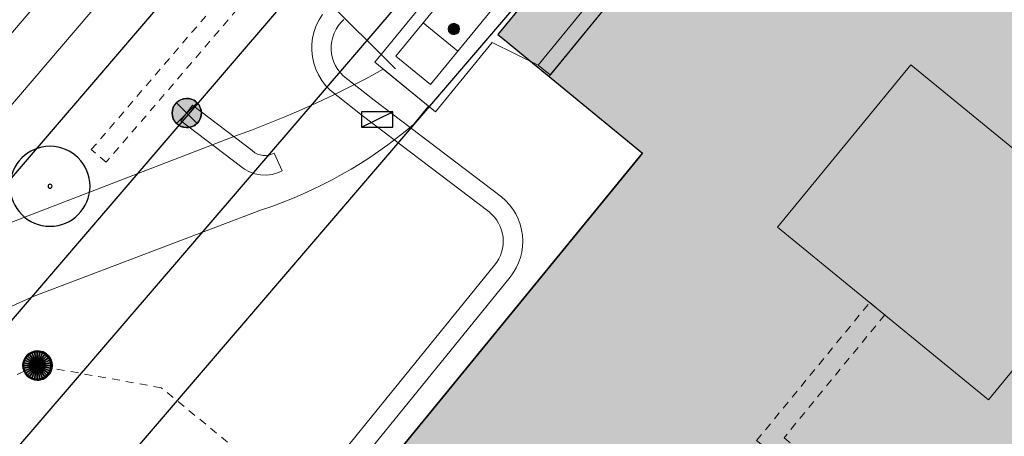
# Model space of a CAD drawing. Header units: metres. Extents: x 2695560 to 2696939, y 1260491 to 1262050.
# Tile 442 of 656: x 2696003 to 2696028, y 1261001 to 1261012. Entities that reach past the tile are written whole.
import ezdxf

# ---------------------------------------------------------------- set-up
doc = ezdxf.new("R2010")
doc.units = ezdxf.units.M
doc.linetypes.add('AUSGEZOGEN', pattern=[0])
doc.linetypes.add('VERDECKT2_S2', pattern=[0.36, 0.2, -0.16])
for name, color, linetype in [('XR$1$AV_Flächen (EO)', 7, 'AUSGEZOGEN'), ('XR$1$AV_Gebäudeflächen ut.', 7, 'AUSGEZOGEN'), ('XR$1$AV_Linien (BB)', 7, 'AUSGEZOGEN'), ('XR$1$AW_LK_Schachtdeckel', 24, 'AUSGEZOGEN'), ('XR$1$EW_LK_Knoten', 1, 'AUSGEZOGEN'), ('XR$1$GR_Baum', 94, 'AUSGEZOGEN'), ('XR$1$Liegenschaftsgrenzen', 7, 'AUSGEZOGEN'), ('XR$1$PFAW', 255, 'AUSGEZOGEN'), ('XR$1$PFEW', 255, 'AUSGEZOGEN'), ('XR$1$RAEW', 8, 'AUSGEZOGEN'), ('XR$1$RP_Abstandslinie', 7, 'AUSGEZOGEN')]:
    doc.layers.add(name, color=color, linetype=linetype)
for name, color, linetype, lineweight in [('XR$2$ABW-Linie-R-ungenau', 4, 'VERDECKT2_S2', 18), ('XR$2$ABW-LinieFlaeche-R-genau', 4, 'AUSGEZOGEN', 18), ('XR$2$ABW-Punkt', 6, 'AUSGEZOGEN', 18), ('XR$2$ELE-Flaeche-oberirdisch', 1, 'AUSGEZOGEN', 18), ('XR$2$ELE-LinieAnker_Strebe', 1, 'AUSGEZOGEN', 18), ('XR$2$ELE-LinieFlaeche-genau', 1, 'AUSGEZOGEN', 18), ('XR$2$ELE-LinieFlaeche-ungenau', 1, 'VERDECKT2_S2', 18), ('XR$2$ELE-Punkt', 1, 'AUSGEZOGEN', 18), ('XR$2$KOM-Linie-U-genau', 91, 'AUSGEZOGEN', 18)]:
    doc.layers.add(name, color=color, linetype=linetype, lineweight=lineweight)

# ---------------------------------------------------------------- blocks, each defined once
blk = doc.blocks.new('COMPLEXOBJECT_665')
at = {"layer": 'XR$1$AV_Linien (BB)', "color": 7, "linetype": 'AUSGEZOGEN', "transparency": 33554687}
blk.add_lwpolyline([(6079.554, 11098.719), (6035.234, 11047.035), (5995.085, 11000.172)], dxfattribs=at)
blk = doc.blocks.new('WBGR1')
at = {"color": 94, "transparency": 33554687}
for radius, start, end in [(1, 90, 270), (1, 270, 90), (0.05, 90, 270), (0.05, 270, 90)]:
    blk.add_arc((0, 0), radius, start, end, dxfattribs=at)
blk = doc.blocks.new('BAW2082')
at = {"layer": 'XR$1$PFAW', "transparency": 33554687}
blk.add_hatch(color=7, dxfattribs=at).paths.add_polyline_path([(0.509, -0.003), (0.499, 0.098), (0.469, 0.194), (0.42, 0.283), (0.354, 0.359), (0.274, 0.421), (0.183, 0.466), (0.085, 0.491), (-0.016, 0.496), (-0.116, 0.481), (-0.211, 0.446), (-0.297, 0.392), (-0.37, 0.323), (-0.428, 0.24), (-0.468, 0.147), (-0.488, 0.047), (-0.488, -0.054), (-0.468, -0.153), (-0.428, -0.246), (-0.37, -0.329), (-0.297, -0.398), (-0.211, -0.452), (-0.116, -0.487), (-0.016, -0.502), (0.085, -0.497), (0.183, -0.472), (0.274, -0.427), (0.354, -0.366), (0.42, -0.289), (0.469, -0.2), (0.499, -0.104)])
at = {"transparency": 33554687}
for start, end in [(91.1948, 268.8052), (268.8052, 91.1948)]:
    blk.add_arc((0.01, 0), 0.5, start, end, dxfattribs=at)
at = {"layer": 'XR$1$PFAW', "transparency": 33554687}
blk.add_circle((0.009, -0.003), 0.5, dxfattribs=at)
blk = doc.blocks.new('BEWLP2549_S')
at = {"layer": 'XR$1$PFEW', "transparency": 33554687}
blk.add_hatch(color=7, dxfattribs=at).paths.add_polyline_path([(0.5, 0), (0.49, 0.101), (0.459, 0.197), (0.41, 0.286), (0.344, 0.362), (0.264, 0.424), (0.174, 0.469), (0.076, 0.494), (-0.025, 0.499), (-0.125, 0.484), (-0.22, 0.449), (-0.306, 0.395), (-0.379, 0.326), (-0.437, 0.243), (-0.477, 0.15), (-0.497, 0.051), (-0.497, -0.051), (-0.477, -0.15), (-0.437, -0.243), (-0.379, -0.326), (-0.306, -0.395), (-0.22, -0.449), (-0.125, -0.484), (-0.025, -0.499), (0.076, -0.494), (0.174, -0.469), (0.264, -0.424), (0.344, -0.362), (0.41, -0.286), (0.459, -0.197), (0.49, -0.101)])
at = {"color": 1, "transparency": 33554687}
for p, q in [((0.354, -0.354), (-0.354, 0.354)), ((-0.354, -0.354), (0.354, 0.354))]:
    blk.add_line(p, q, dxfattribs=at)
for start, end in [(91.3809, 268.6191), (268.6191, 91.3809)]:
    blk.add_arc((0, 0), 0.5, start, end, dxfattribs=at)
at = {"layer": 'XR$1$PFEW', "transparency": 33554687}
blk.add_circle((0, 0), 0.5, dxfattribs=at)
blk = doc.blocks.new('BEW957')
at = {"layer": 'XR$1$RAEW', "transparency": 33554687}
blk.add_hatch(color=1, dxfattribs=at).paths.add_polyline_path([(-0.5, 0), (-0.497, -0.051), (-0.49, -0.101), (-0.477, -0.15), (-0.459, -0.197), (-0.437, -0.243), (-0.41, -0.286), (-0.379, -0.326), (-0.344, -0.362), (-0.306, -0.395), (-0.264, -0.424), (-0.22, -0.449), (-0.174, -0.469), (-0.125, -0.484), (-0.076, -0.494), (-0.025, -0.499), (0.025, -0.499), (0.076, -0.494), (0.125, -0.484), (0.174, -0.469), (0.22, -0.449), (0.264, -0.424), (0.306, -0.395), (0.344, -0.362), (0.379, -0.326), (0.41, -0.286), (0.437, -0.243), (0.459, -0.197), (0.477, -0.15), (0.49, -0.101), (0.497, -0.051), (0.5, 0), (0.497, 0.051), (0.49, 0.101), (0.477, 0.15), (0.459, 0.197), (0.437, 0.243), (0.41, 0.286), (0.379, 0.326), (0.344, 0.362), (0.306, 0.395), (0.264, 0.424), (0.22, 0.449), (0.174, 0.469), (0.125, 0.484), (0.076, 0.494), (0.025, 0.499), (-0.025, 0.499), (-0.076, 0.494), (-0.125, 0.484), (-0.174, 0.469), (-0.22, 0.449), (-0.264, 0.424), (-0.306, 0.395), (-0.344, 0.362), (-0.379, 0.326), (-0.41, 0.286), (-0.437, 0.243), (-0.459, 0.197), (-0.477, 0.15), (-0.49, 0.101), (-0.497, 0.051)])
at = {"color": 1, "transparency": 33554687}
for start, end in [(90, 180), (180, 270), (0, 90), (270, 0)]:
    blk.add_arc((0, 0), 0.5, start, end, dxfattribs=at)
at = {"layer": 'XR$1$RAEW', "color": 1, "transparency": 33554687}
blk.add_circle((0, 0), 0.5, dxfattribs=at)
blk = doc.blocks.new('ABW-NORMSCHACHT_WEITERE')
at = {"layer": 'XR$2$ABW-Punkt', "linetype": 'AUSGEZOGEN', "lineweight": 25, "transparency": 33554687}
for points in [[(-196, 39, 2500), (0, 0, 2500), (-200, 0, 2500)], [(-196, 39), (0, 0), (-200, 0)], [(-196, 39, 2500), (-196, 39), (-200, 0), (-200, 0, 2500)], [(-200, 0, 2500), (0, 0, 2500), (-196, -39, 2500)], [(-200, 0), (0, 0), (-196, -39)], [(-185, 77, 2500), (0, 0, 2500), (-196, 39, 2500)], [(-185, 77), (0, 0), (-196, 39)], [(-185, 77, 2500), (-185, 77), (-196, 39), (-196, 39, 2500)], [(-196, -39, 2500), (0, 0, 2500), (-185, -77, 2500)], [(-196, -39), (0, 0), (-185, -77)], [(-166, 111, 2500), (0, 0, 2500), (-185, 77, 2500)], [(-166, 111), (0, 0), (-185, 77)], [(-166, 111, 2500), (-166, 111), (-185, 77), (-185, 77, 2500)], [(-185, -77, 2500), (0, 0, 2500), (-166, -111, 2500)], [(-185, -77), (0, 0), (-166, -111)], [(-141, 141, 2500), (0, 0, 2500), (-166, 111, 2500)], [(-141, 141), (0, 0), (-166, 111)], [(-141, 141, 2500), (-141, 141), (-166, 111), (-166, 111, 2500)], [(-166, -111, 2500), (0, 0, 2500), (-141, -141, 2500)], [(-166, -111), (0, 0), (-141, -141)], [(-111, 166, 2500), (0, 0, 2500), (-141, 141, 2500)], [(-111, 166), (0, 0), (-141, 141)], [(-111, 166, 2500), (-111, 166), (-141, 141), (-141, 141, 2500)], [(-141, -141, 2500), (0, 0, 2500), (-111, -166, 2500)], [(-141, -141), (0, 0), (-111, -166)], [(-77, 185, 2500), (0, 0, 2500), (-111, 166, 2500)], [(-77, 185), (0, 0), (-111, 166)], [(-77, 185, 2500), (-77, 185), (-111, 166), (-111, 166, 2500)], [(-111, -166, 2500), (0, 0, 2500), (-77, -185, 2500)], [(-111, -166), (0, 0), (-77, -185)], [(-39, 196, 2500), (0, 0, 2500), (-77, 185, 2500)], [(-39, 196), (0, 0), (-77, 185)], [(-39, 196, 2500), (-39, 196), (-77, 185), (-77, 185, 2500)], [(-77, -185, 2500), (0, 0, 2500), (-39, -196, 2500)], [(-77, -185), (0, 0), (-39, -196)], [(0, 200, 2500), (0, 0, 2500), (-39, 196, 2500)], [(0, 200), (0, 0), (-39, 196)], [(0, 200, 2500), (0, 200), (-39, 196), (-39, 196, 2500)], [(-39, -196, 2500), (0, 0, 2500), (0, -200, 2500)], [(-39, -196), (0, 0), (0, -200)], [(39, 196, 2500), (0, 0, 2500), (0, 200, 2500)], [(39, 196), (0, 0), (0, 200)], [(39, 196, 2500), (39, 196), (0, 200), (0, 200, 2500)], [(77, 185, 2500), (0, 0, 2500), (39, 196, 2500)], [(77, 185), (0, 0), (39, 196)], [(111, 166, 2500), (0, 0, 2500), (77, 185, 2500)], [(111, 166), (0, 0), (77, 185)], [(141, 141, 2500), (0, 0, 2500), (111, 166, 2500)], [(141, 141), (0, 0), (111, 166)], [(166, 111, 2500), (0, 0, 2500), (141, 141, 2500)], [(166, 111), (0, 0), (141, 141)], [(185, 77, 2500), (0, 0, 2500), (166, 111, 2500)], [(185, 77), (0, 0), (166, 111)], [(196, 39, 2500), (0, 0, 2500), (185, 77, 2500)], [(196, 39), (0, 0), (185, 77)], [(200, 0, 2500), (0, 0, 2500), (196, 39, 2500)], [(200, 0), (0, 0), (196, 39)], [(0, -200, 2500), (0, 0, 2500), (39, -196, 2500)], [(39, -196, 2500), (0, 0, 2500), (77, -185, 2500)], [(77, -185, 2500), (0, 0, 2500), (111, -166, 2500)], [(111, -166, 2500), (0, 0, 2500), (141, -141, 2500)], [(141, -141, 2500), (0, 0, 2500), (166, -111, 2500)], [(166, -111, 2500), (0, 0, 2500), (185, -77, 2500)], [(185, -77, 2500), (0, 0, 2500), (196, -39, 2500)], [(196, -39, 2500), (0, 0, 2500), (200, 0, 2500)], [(0, -200), (0, 0), (39, -196)], [(39, -196), (0, 0), (77, -185)], [(77, -185), (0, 0), (111, -166)], [(111, -166), (0, 0), (141, -141)], [(141, -141), (0, 0), (166, -111)], [(166, -111), (0, 0), (185, -77)], [(185, -77), (0, 0), (196, -39)], [(196, -39), (0, 0), (200, 0)], [(77, 185, 2500), (77, 185), (39, 196), (39, 196, 2500)], [(111, 166, 2500), (111, 166), (77, 185), (77, 185, 2500)], [(141, 141, 2500), (141, 141), (111, 166), (111, 166, 2500)], [(166, 111, 2500), (166, 111), (141, 141), (141, 141, 2500)], [(185, 77, 2500), (185, 77), (166, 111), (166, 111, 2500)], [(196, 39, 2500), (196, 39), (185, 77), (185, 77, 2500)], [(200, 0, 2500), (200, 0), (196, 39), (196, 39, 2500)], [(-200, 0, 2500), (-200, 0), (-196, -39), (-196, -39, 2500)], [(-196, -39, 2500), (-196, -39), (-185, -77), (-185, -77, 2500)], [(-185, -77, 2500), (-185, -77), (-166, -111), (-166, -111, 2500)], [(-166, -111, 2500), (-166, -111), (-141, -141), (-141, -141, 2500)], [(-141, -141, 2500), (-141, -141), (-111, -166), (-111, -166, 2500)], [(-111, -166, 2500), (-111, -166), (-77, -185), (-77, -185, 2500)], [(-77, -185, 2500), (-77, -185), (-39, -196), (-39, -196, 2500)], [(-39, -196, 2500), (-39, -196), (0, -200), (0, -200, 2500)], [(0, -200, 2500), (0, -200), (39, -196), (39, -196, 2500)], [(39, -196, 2500), (39, -196), (77, -185), (77, -185, 2500)], [(77, -185, 2500), (77, -185), (111, -166), (111, -166, 2500)], [(111, -166, 2500), (111, -166), (141, -141), (141, -141, 2500)], [(141, -141, 2500), (141, -141), (166, -111), (166, -111, 2500)], [(166, -111, 2500), (166, -111), (185, -77), (185, -77, 2500)], [(185, -77, 2500), (185, -77), (196, -39), (196, -39, 2500)], [(196, -39, 2500), (196, -39), (200, 0), (200, 0, 2500)]]:
    blk.add_3dface(points, dxfattribs=at)
blk = doc.blocks.new('ABW-DECKEL')
at = {"layer": 'XR$2$ABW-Punkt', "linetype": 'AUSGEZOGEN', "lineweight": 25, "transparency": 33554687}
for points in [[(-194, 291, 2500), (0, 0, 2500), (-247, 247, 2500)], [(-194, 291), (0, 0), (-247, 247)], [(-194, 291, 2500), (-194, 291), (-247, 247), (-247, 247, 2500)], [(-134, 323, 2500), (0, 0, 2500), (-194, 291, 2500)], [(-134, 323), (0, 0), (-194, 291)], [(-134, 323, 2500), (-134, 323), (-194, 291), (-194, 291, 2500)], [(-68, 343, 2500), (0, 0, 2500), (-134, 323, 2500)], [(-68, 343), (0, 0), (-134, 323)], [(-68, 343, 2500), (-68, 343), (-134, 323), (-134, 323, 2500)], [(0, 350, 2500), (0, 0, 2500), (-68, 343, 2500)], [(0, 350), (0, 0), (-68, 343)], [(0, 350, 2500), (0, 350), (-68, 343), (-68, 343, 2500)], [(68, 343, 2500), (0, 0, 2500), (0, 350, 2500)], [(68, 343), (0, 0), (0, 350)], [(68, 343, 2500), (68, 343), (0, 350), (0, 350, 2500)], [(134, 323, 2500), (0, 0, 2500), (68, 343, 2500)], [(134, 323), (0, 0), (68, 343)], [(194, 291, 2500), (0, 0, 2500), (134, 323, 2500)], [(194, 291), (0, 0), (134, 323)], [(247, 247, 2500), (0, 0, 2500), (194, 291, 2500)], [(247, 247), (0, 0), (194, 291)], [(134, 323, 2500), (134, 323), (68, 343), (68, 343, 2500)], [(194, 291, 2500), (194, 291), (134, 323), (134, 323, 2500)], [(247, 247, 2500), (247, 247), (194, 291), (194, 291, 2500)], [(-343, 68, 2500), (0, 0, 2500), (-350, 0, 2500)], [(-343, 68), (0, 0), (-350, 0)], [(-343, 68, 2500), (-343, 68), (-350, 0), (-350, 0, 2500)], [(-350, 0, 2500), (0, 0, 2500), (-343, -68, 2500)], [(-350, 0), (0, 0), (-343, -68)], [(-323, 134, 2500), (0, 0, 2500), (-343, 68, 2500)], [(-323, 134), (0, 0), (-343, 68)], [(-323, 134, 2500), (-323, 134), (-343, 68), (-343, 68, 2500)], [(-343, -68, 2500), (0, 0, 2500), (-323, -134, 2500)], [(-343, -68), (0, 0), (-323, -134)], [(-291, 194, 2500), (0, 0, 2500), (-323, 134, 2500)], [(-291, 194), (0, 0), (-323, 134)], [(-291, 194, 2500), (-291, 194), (-323, 134), (-323, 134, 2500)], [(-323, -134, 2500), (0, 0, 2500), (-291, -194, 2500)], [(-323, -134), (0, 0), (-291, -194)], [(-247, 247, 2500), (0, 0, 2500), (-291, 194, 2500)], [(-247, 247), (0, 0), (-291, 194)], [(-247, 247, 2500), (-247, 247), (-291, 194), (-291, 194, 2500)], [(-291, -194, 2500), (0, 0, 2500), (-247, -247, 2500)], [(-291, -194), (0, 0), (-247, -247)], [(-247, -247, 2500), (0, 0, 2500), (-194, -291, 2500)], [(-247, -247), (0, 0), (-194, -291)], [(-194, -291, 2500), (0, 0, 2500), (-134, -323, 2500)], [(-194, -291), (0, 0), (-134, -323)], [(-134, -323, 2500), (0, 0, 2500), (-68, -343, 2500)], [(-134, -323), (0, 0), (-68, -343)], [(-68, -343, 2500), (0, 0, 2500), (0, -350, 2500)], [(-68, -343), (0, 0), (0, -350)], [(291, 194, 2500), (0, 0, 2500), (247, 247, 2500)], [(291, 194), (0, 0), (247, 247)], [(323, 134, 2500), (0, 0, 2500), (291, 194, 2500)], [(323, 134), (0, 0), (291, 194)], [(343, 68, 2500), (0, 0, 2500), (323, 134, 2500)], [(343, 68), (0, 0), (323, 134)], [(350, 0, 2500), (0, 0, 2500), (343, 68, 2500)], [(350, 0), (0, 0), (343, 68)], [(0, -350, 2500), (0, 0, 2500), (68, -343, 2500)], [(68, -343, 2500), (0, 0, 2500), (134, -323, 2500)], [(134, -323, 2500), (0, 0, 2500), (194, -291, 2500)], [(194, -291, 2500), (0, 0, 2500), (247, -247, 2500)], [(247, -247, 2500), (0, 0, 2500), (291, -194, 2500)], [(291, -194, 2500), (0, 0, 2500), (323, -134, 2500)], [(323, -134, 2500), (0, 0, 2500), (343, -68, 2500)], [(343, -68, 2500), (0, 0, 2500), (350, 0, 2500)], [(0, -350), (0, 0), (68, -343)], [(68, -343), (0, 0), (134, -323)], [(134, -323), (0, 0), (194, -291)], [(194, -291), (0, 0), (247, -247)], [(247, -247), (0, 0), (291, -194)], [(291, -194), (0, 0), (323, -134)], [(323, -134), (0, 0), (343, -68)], [(343, -68), (0, 0), (350, 0)], [(291, 194, 2500), (291, 194), (247, 247), (247, 247, 2500)], [(323, 134, 2500), (323, 134), (291, 194), (291, 194, 2500)], [(343, 68, 2500), (343, 68), (323, 134), (323, 134, 2500)], [(350, 0, 2500), (350, 0), (343, 68), (343, 68, 2500)], [(-350, 0, 2500), (-350, 0), (-343, -68), (-343, -68, 2500)], [(-343, -68, 2500), (-343, -68), (-323, -134), (-323, -134, 2500)], [(-323, -134, 2500), (-323, -134), (-291, -194), (-291, -194, 2500)], [(-291, -194, 2500), (-291, -194), (-247, -247), (-247, -247, 2500)], [(-247, -247, 2500), (-247, -247), (-194, -291), (-194, -291, 2500)], [(194, -291, 2500), (194, -291), (247, -247), (247, -247, 2500)], [(247, -247, 2500), (247, -247), (291, -194), (291, -194, 2500)], [(291, -194, 2500), (291, -194), (323, -134), (323, -134, 2500)], [(323, -134, 2500), (323, -134), (343, -68), (343, -68, 2500)], [(343, -68, 2500), (343, -68), (350, 0), (350, 0, 2500)], [(-194, -291, 2500), (-194, -291), (-134, -323), (-134, -323, 2500)], [(-134, -323, 2500), (-134, -323), (-68, -343), (-68, -343, 2500)], [(-68, -343, 2500), (-68, -343), (0, -350), (0, -350, 2500)], [(0, -350, 2500), (0, -350), (68, -343), (68, -343, 2500)], [(68, -343, 2500), (68, -343), (134, -323), (134, -323, 2500)], [(134, -323, 2500), (134, -323), (194, -291), (194, -291, 2500)]]:
    blk.add_3dface(points, dxfattribs=at)
blk = doc.blocks.new('ELE-STATION')
at = {"layer": 'XR$2$ELE-Punkt', "linetype": 'AUSGEZOGEN', "lineweight": 25, "transparency": 33554687}
blk.add_line((-400, -200, 2500), (400, 200, 2500), dxfattribs=at)
blk.add_polyline3d([(-400, -200, 2500), (400, -200, 2500), (400, 200, 2500), (-400, 200, 2500)], close=True, dxfattribs=at)

msp = doc.modelspace()

# ---------------------------------------------------------------- hatches: boundary and pattern name
at = {"layer": 'XR$1$AV_Gebäudeflächen ut.', "true_color": 0xf5f5f5, "transparency": 33554687}
msp.add_hatch(color=7, dxfattribs=at).paths.add_polyline_path([(2696026.315, 1261022.095), (2696025.308, 1261020.861), (2696027.872, 1261018.75), (2696024.727, 1261014.861), (2696022.144, 1261016.988), (2696019.606, 1261013.884), (2696018.341, 1261014.931), (2696018.183, 1261015.062), (2696015.255, 1261011.495), (2696015.425, 1261011.358), (2696018.965, 1261008.447), (2696011.563, 1260999.389), (2696011.619, 1260999.329), (2696008.615, 1260995.787), (2696008.699, 1260995.719), (2696017.575, 1260988.412), (2696013.15, 1260983.024), (2696015.166, 1260981.392), (2696019.594, 1260986.784), (2696023.079, 1260983.96), (2696020.63, 1260981.001), (2696024.165, 1260978.064), (2696026.63, 1260981.004), (2696029.656, 1260978.535), (2696048.599, 1261001.762), (2696046.216, 1261003.729), (2696043.235, 1261000.125), (2696034.638, 1261007.115), (2696039.676, 1261013.27), (2696038.05, 1261014.602), (2696034.789, 1261010.654), (2696031.723, 1261013.149), (2696033.935, 1261015.868)])

# ---------------------------------------------------------------- linework, layer by layer
at = {"layer": 'XR$1$AV_Flächen (EO)', "color": 7, "linetype": 'AUSGEZOGEN', "transparency": 33554687}
msp.add_lwpolyline([(2696022.144, 1261016.988), (2696019.606, 1261013.884), (2696018.341, 1261014.931), (2696018.183, 1261015.062), (2696015.255, 1261011.495), (2696015.425, 1261011.358), (2696018.965, 1261008.447), (2696011.563, 1260999.389)], dxfattribs=at)
at = {"layer": 'XR$1$AV_Linien (BB)', "color": 7, "linetype": 'AUSGEZOGEN', "transparency": 33554687}
msp.add_line((2695997.747, 1260998.282), (2696031.981, 1261038.215), dxfattribs=at)
msp.add_lwpolyline([(2696022.373, 1261023.276), (2696022.227, 1261023.397), (2695998.528, 1260995.767), (2695998.141, 1260995.316)], dxfattribs=at)
at = {"layer": 'XR$1$Liegenschaftsgrenzen', "color": 7, "linetype": 'AUSGEZOGEN', "transparency": 33554687}
msp.add_line((2695997.747, 1260998.282), (2696039.35, 1261046.81), dxfattribs=at)
at = {"layer": 'XR$1$RP_Abstandslinie', "color": 7, "linetype": 'AUSGEZOGEN', "transparency": 33554687}
msp.add_lwpolyline([(2696134.88, 1261056.31), (2696086.3, 1261094.61), (2696057.51, 1261061.02), (2696028.87, 1261027.61), (2696004.507, 1260999.152)], dxfattribs=at)
at = {"layer": 'XR$2$ABW-Linie-R-ungenau', "linetype": 'VERDECKT2_S2', "transparency": 33554687}
for points in [[(2696003.428, 1261002.987), (2696000.162, 1261001.512), (2695996.156, 1261001.308)], [(2696011.094, 1260998.737), (2696006.612, 1261002.417), (2696003.428, 1261002.987)]]:
    msp.add_lwpolyline(points, dxfattribs=at)
at = {"layer": 'XR$2$ABW-LinieFlaeche-R-genau', "linetype": 'AUSGEZOGEN', "transparency": 33554687}
msp.add_lwpolyline([(2696038.415, 1261051.452), (2695993.915, 1260999.317), (2695993.003, 1261000.097), (2696037.503, 1261052.232), (2696038.415, 1261051.452)], close=True, dxfattribs=at)
at = {"layer": 'XR$2$ELE-Flaeche-oberirdisch', "transparency": 33554687}
for points in [[(2696029.651, 1260978.534), (2696048.594, 1261001.76), (2696048.594, 1261001.76), (2696046.211, 1261003.727), (2696043.23, 1261000.123), (2696034.687, 1261007.07), (2696034.9, 1261007.319), (2696033.168, 1261008.731), (2696034.767, 1261010.667), (2696031.719, 1261013.147), (2696033.931, 1261015.866), (2696026.311, 1261022.093), (2696025.304, 1261020.859), (2696024.005, 1261021.93), (2696020.87, 1261018.033), (2696022.14, 1261016.986), (2696019.581, 1261013.852), (2696019.456, 1261013.952), (2696016.569, 1261010.413), (2696018.961, 1261008.446), (2696011.559, 1260999.388)], [(2695998.108, 1261002.396), (2696003.321, 1261004.76), (2696009.19, 1261006.985), (2696009.456, 1261007.077), (2696009.719, 1261007.175), (2696009.981, 1261007.28), (2696010.239, 1261007.391), (2696010.495, 1261007.508), (2696010.748, 1261007.631), (2696010.998, 1261007.76), (2696011.245, 1261007.895), (2696011.488, 1261008.036), (2696011.728, 1261008.183), (2696011.965, 1261008.336), (2696012.198, 1261008.494), (2696012.427, 1261008.657), (2696012.652, 1261008.826), (2696012.872, 1261009), (2696013.089, 1261009.18), (2696013.474, 1261009.656), (2696012.311, 1261010.607), (2696012.311, 1261010.607), (2696011.863, 1261010.357), (2696011.455, 1261010.146), (2696011.043, 1261009.943), (2696010.628, 1261009.747), (2696010.209, 1261009.558), (2696009.787, 1261009.377), (2696009.362, 1261009.203), (2696008.934, 1261009.037), (2696008.503, 1261008.878), (2696002.597, 1261006.6)]]:
    msp.add_lwpolyline(points, dxfattribs=at)
for points in [[(2696012.096, 1261010.783), (2696013.656, 1261009.507), (2696015.111, 1261011.286), (2696016.287, 1261010.71), (2696019.146, 1261014.206), (2696018.339, 1261015.232), (2696019.84, 1261017.066), (2696018.281, 1261018.342), (2696012.096, 1261010.783)], [(2696016.287, 1261010.71), (2696016.597, 1261010.457), (2696019.456, 1261013.952), (2696019.146, 1261014.206), (2696016.287, 1261010.71)], [(2696027.854, 1261002.103), (2696022.438, 1261006.539), (2696025.86, 1261010.715), (2696031.275, 1261006.28), (2696027.854, 1261002.103)], [(2696025.86, 1261010.715), (2696022.438, 1261006.539), (2696027.854, 1261002.103), (2696031.275, 1261006.28), (2696025.86, 1261010.715)]]:
    msp.add_lwpolyline(points, close=True, dxfattribs=at)
at = {"layer": 'XR$2$ELE-LinieAnker_Strebe', "transparency": 33554687}
msp.add_line((2696014.225, 1261011.064), (2696013.335, 1261011.792), dxfattribs=at)
msp.add_lwpolyline([(2696012.635, 1261010.936), (2696018.237, 1261017.783), (2696019.127, 1261017.055), (2696013.525, 1261010.208), (2696012.635, 1261010.936)], close=True, dxfattribs=at)
at = {"layer": 'XR$2$ELE-LinieFlaeche-genau', "linetype": 'AUSGEZOGEN', "transparency": 33554687}
for points in [[(2696008.049, 1260996.774), (2696015.172, 1261005.564), (2696015.232, 1261005.646), (2696015.281, 1261005.728), (2696015.321, 1261005.814), (2696015.352, 1261005.904), (2696015.375, 1261005.997), (2696015.389, 1261006.091), (2696015.393, 1261006.186), (2696015.387, 1261006.282), (2696015.373, 1261006.376), (2696015.349, 1261006.467), (2696015.316, 1261006.557), (2696015.274, 1261006.644), (2696015.225, 1261006.725), (2696015.168, 1261006.801), (2696015.104, 1261006.87), (2696015.03, 1261006.936), (2696011.772, 1261009.409), (2696010.95, 1261010.061), (2696010.833, 1261010.182), (2696010.733, 1261010.313), (2696010.648, 1261010.454), (2696010.579, 1261010.603), (2696010.528, 1261010.758), (2696010.493, 1261010.92), (2696010.477, 1261011.083), (2696010.478, 1261011.246), (2696010.499, 1261011.41), (2696010.536, 1261011.57), (2696010.591, 1261011.724), (2696010.664, 1261011.873), (2696010.753, 1261012.011)], [(2696011.304, 1261011.881), (2696011.227, 1261011.805), (2696011.159, 1261011.719), (2696011.1, 1261011.627), (2696011.053, 1261011.53), (2696011.016, 1261011.428), (2696010.991, 1261011.322), (2696010.978, 1261011.214), (2696010.977, 1261011.105), (2696010.987, 1261010.996), (2696011.01, 1261010.89), (2696011.045, 1261010.787), (2696011.09, 1261010.688), (2696011.147, 1261010.595), (2696011.213, 1261010.508), (2696011.286, 1261010.433), (2696012.078, 1261009.805), (2696015.348, 1261007.322), (2696015.454, 1261007.228), (2696015.552, 1261007.121), (2696015.639, 1261007.005), (2696015.714, 1261006.882), (2696015.776, 1261006.753), (2696015.827, 1261006.617), (2696015.863, 1261006.476), (2696015.885, 1261006.334), (2696015.893, 1261006.19), (2696015.887, 1261006.045), (2696015.867, 1261005.901), (2696015.832, 1261005.762), (2696015.785, 1261005.626), (2696015.723, 1261005.494), (2696015.65, 1261005.37), (2696015.568, 1261005.258), (2696008.451, 1260996.476)]]:
    msp.add_lwpolyline(points, dxfattribs=at)
msp.add_lwpolyline([(2696009.716, 1261007.992), (2696009.6, 1261007.939), (2696009.457, 1261007.9), (2696009.31, 1261007.882), (2696009.164, 1261007.888), (2696009.019, 1261007.915), (2696008.882, 1261007.963), (2696008.751, 1261008.032), (2696008.648, 1261008.109), (2696007.114, 1261009.276), (2696007.416, 1261009.674), (2696008.948, 1261008.509), (2696009.019, 1261008.456), (2696009.082, 1261008.423), (2696009.149, 1261008.399), (2696009.22, 1261008.386), (2696009.29, 1261008.384), (2696009.361, 1261008.392), (2696009.428, 1261008.411), (2696009.51, 1261008.448), (2696009.716, 1261007.992)], close=True, dxfattribs=at)
at = {"layer": 'XR$2$ELE-LinieFlaeche-ungenau', "linetype": 'VERDECKT2_S2', "transparency": 33554687}
for points in [[(2696004.818, 1261008.536), (2696019.427, 1261025.591), (2696019.807, 1261025.265), (2696005.198, 1261008.21), (2696004.818, 1261008.536)], [(2696028.142, 1260995.946), (2696021.898, 1261001.06), (2696024.801, 1261004.604), (2696025.187, 1261004.288), (2696022.602, 1261001.13), (2696028.458, 1260996.332), (2696028.142, 1260995.946)]]:
    msp.add_lwpolyline(points, close=True, dxfattribs=at)
at = {"layer": 'XR$2$KOM-Linie-U-genau', "linetype": 'AUSGEZOGEN', "transparency": 33554687}
msp.add_line((2696010.333, 1261012.901), (2696012.625, 1261010.609), dxfattribs=at)

# ---------------------------------------------------------------- block references
at = {"layer": 'XR$1$AV_Linien (BB)', "color": 7, "linetype": 'AUSGEZOGEN', "lineweight": -3, "transparency": 33554687}
msp.add_blockref('COMPLEXOBJECT_665', (2690000.97, 1249999.81), dxfattribs=at)
at = {"layer": 'XR$1$AW_LK_Schachtdeckel', "color": 24, "linetype": 'AUSGEZOGEN', "lineweight": -3, "transparency": 33554687, "xscale": 0.7499999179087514, "yscale": 0.7499999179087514}
msp.add_blockref('BAW2082', (2696003.432, 1261002.988), dxfattribs=at)
at = {"layer": 'XR$1$EW_LK_Knoten', "color": 1, "linetype": 'AUSGEZOGEN', "lineweight": -3, "transparency": 33554687}
for xscale, yscale, rotation in [(0.2749999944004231, 0.2749999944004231, 315), (0.2749999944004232, 0.2749999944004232, 270)]:
    msp.add_blockref('BEW957', (2696014.126, 1261011.636), dxfattribs=dict(at, xscale=xscale, yscale=yscale, rotation=rotation))
for name, p, xscale, yscale in [('BEW957', (2696014.126, 1261011.636), 0.2749999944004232, 0.2749999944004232), ('BEWLP2549_S', (2696007.269, 1261009.476), 0.749999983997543, 0.749999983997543)]:
    msp.add_blockref(name, p, dxfattribs=dict(at, xscale=xscale, yscale=yscale))
at = {"layer": 'XR$1$GR_Baum', "color": 94, "linetype": 'AUSGEZOGEN', "lineweight": -3, "transparency": 33554687, "xscale": 1.027451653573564, "yscale": 1.027451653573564}
msp.add_blockref('WBGR1', (2696003.758, 1261007.595), dxfattribs=at)
at = {"layer": 'XR$2$ABW-Punkt', "color": 6, "linetype": 'AUSGEZOGEN', "lineweight": 18, "transparency": 33554687, "xscale": 0.001, "yscale": 0.001, "zscale": 0.001, "rotation": 360}
for name in ['ABW-DECKEL', 'ABW-NORMSCHACHT_WEITERE']:
    msp.add_blockref(name, (2696003.428, 1261002.987), dxfattribs=at)
at = {"layer": 'XR$2$ELE-Punkt', "color": 1, "linetype": 'AUSGEZOGEN', "lineweight": 18, "transparency": 33554687, "xscale": 0.001, "yscale": 0.001, "zscale": 0.001, "rotation": 360}
msp.add_blockref('ELE-STATION', (2696012.155, 1261009.309), dxfattribs=at)

doc.saveas('drawing.dxf')
